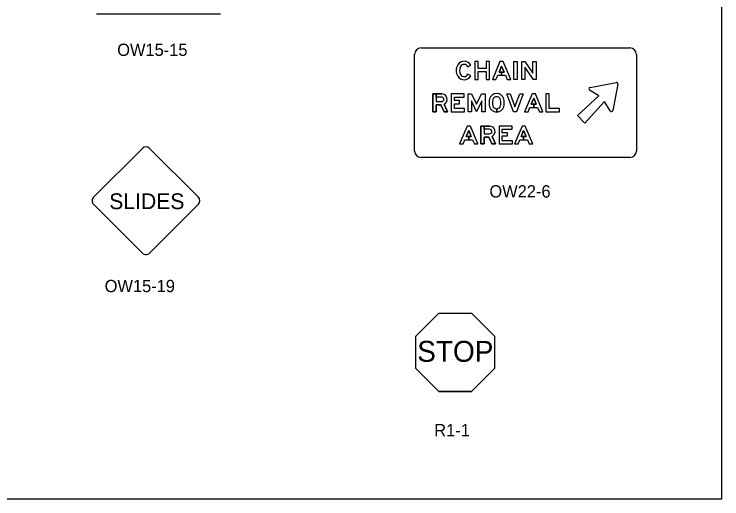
# Model space of a CAD drawing. Extents: x 42133 to 45533, y 41351 to 47951.
# Drawn here: x 43376.2 to 43808.3, y 43601.4 to 43897.4 of the extents above; entities that cross this region are included whole.
import ezdxf

# ---------------------------------------------------------------- set-up
doc = ezdxf.new("R2010")
doc.units = 0
doc.layers.add('P_ODOT_PLAN_Border', color=7, linetype='Continuous')
doc.layers.add('P_TRAF_SIGN_SignDetails', color=7, linetype='Continuous')

msp = doc.modelspace()

# ---------------------------------------------------------------- linework, layer by layer
at = {"layer": 'P_ODOT_PLAN_Border'}
msp.add_lwpolyline([(42208.34, 43601.35), (43808.34, 43601.35), (43808.34, 44601.35), (42208.34, 44601.35)], close=True, dxfattribs=at)
at = {"layer": 'P_TRAF_SIGN_SignDetails'}
for p, q in [((43624.66, 43876.79), (43752.22, 43876.79)), ((43620.72, 43813.83), (43620.72, 43872.86)), ((43756.14, 43872.86), (43756.14, 43813.83)), ((43653.28, 43865.34), (43655.02, 43866.27)), ((43653.28, 43865.34), (43655.02, 43866.27)), ((43653.28, 43865.34), (43655.02, 43866.27)), ((43655.02, 43859.75), (43653.28, 43860.68)), ((43653.28, 43860.68), (43653.28, 43860.68)), ((43655.02, 43859.75), (43653.28, 43860.68)), ((43653.28, 43860.68), (43653.28, 43860.68)), ((43655.02, 43859.75), (43653.28, 43860.68)), ((43653.28, 43860.68), (43653.28, 43860.68)), ((43670.85, 43837.63), (43670.85, 43839.6)), ((43670.85, 43839.6), (43670.85, 43837.63)), ((43670.85, 43837.63), (43670.85, 43839.6)), ((43670.85, 43839.6), (43670.85, 43837.63)), ((43454.6, 43815.42), (43424.73, 43785.55)), ((43488.75, 43785.55), (43458.87, 43815.43)), ((43752.22, 43809.89), (43624.66, 43809.89)), ((43424.74, 43781.29), (43454.6, 43751.41)), ((43458.87, 43751.41), (43488.74, 43781.28)), ((43635.53, 43714.83), (43621.48, 43700.78)), ((43635.53, 43714.83), (43655.4, 43714.83)), ((43669.45, 43700.78), (43655.4, 43714.83)), ((43621.48, 43680.91), (43621.48, 43700.78)), ((43669.45, 43700.78), (43669.45, 43680.91)), ((43635.53, 43666.87), (43621.48, 43680.91)), ((43669.45, 43680.91), (43655.4, 43666.87)), ((43655.4, 43666.87), (43635.53, 43666.87)), ((43635.53, 43666.87), (43655.4, 43666.87))]:
    msp.add_line(p, q, dxfattribs=at)
for points in [[(43502.14, 43897.44), (43426.54, 43897.44)], [(43727.88, 43852.58), (43743.84, 43855.67)], [(43727.88, 43852.58), (43743.84, 43855.67)], [(43727.88, 43852.58), (43743.84, 43855.67)], [(43744.89, 43854.62), (43741.79, 43838.67)], [(43744.89, 43854.62), (43741.79, 43838.67)], [(43744.89, 43854.62), (43741.79, 43838.67)], [(43740.14, 43838.37), (43736.67, 43844.04), (43724.65, 43830.91), (43720.13, 43835.43), (43733.25, 43847.46), (43727.58, 43850.93)], [(43740.14, 43838.37), (43736.67, 43844.04), (43724.65, 43830.91), (43720.13, 43835.43), (43733.25, 43847.46), (43727.58, 43850.93)], [(43740.14, 43838.37), (43736.67, 43844.04), (43724.65, 43830.91), (43720.13, 43835.43), (43733.25, 43847.46), (43727.58, 43850.93)], [(43637.27, 43848.78), (43631.97, 43848.78), (43631.97, 43837.83), (43633.94, 43837.83), (43633.95, 43842.1), (43636.85, 43842.1), (43638.7, 43837.83), (43640.84, 43837.83), (43638.83, 43842.48)], [(43638.83, 43842.48), (43640.84, 43837.83), (43638.7, 43837.83), (43636.85, 43842.1), (43633.95, 43842.1), (43633.94, 43837.83), (43631.97, 43837.83), (43631.97, 43848.78), (43633.94, 43848.78), (43633.95, 43844.07), (43637.27, 43844.07)], [(43638.83, 43842.48), (43640.84, 43837.83), (43638.7, 43837.83), (43636.85, 43842.1), (43633.95, 43842.1), (43633.94, 43837.83), (43631.97, 43837.83), (43631.97, 43848.78), (43633.94, 43848.78), (43633.95, 43844.07), (43637.27, 43844.07)], [(43633.94, 43846.8), (43633.94, 43848.78), (43637.27, 43848.78)], [(43633.94, 43846.8), (43633.94, 43848.78), (43637.27, 43848.78)], [(43637.27, 43846.8), (43633.94, 43846.8), (43633.95, 43844.07), (43637.27, 43844.07)], [(43637.27, 43846.8), (43633.94, 43846.8)], [(43637.27, 43846.8), (43633.94, 43846.8)], [(43666.56, 43829.07), (43661.27, 43829.07), (43661.27, 43818.12), (43663.24, 43818.12), (43663.24, 43822.39), (43666.14, 43822.39), (43667.99, 43818.12), (43670.14, 43818.12), (43668.12, 43822.77)], [(43668.12, 43822.77), (43670.14, 43818.12), (43667.99, 43818.12), (43666.14, 43822.39), (43663.24, 43822.39), (43663.24, 43818.12), (43661.27, 43818.12), (43661.27, 43829.07), (43663.24, 43829.07), (43663.24, 43824.36), (43666.56, 43824.36)], [(43668.12, 43822.77), (43670.14, 43818.12), (43667.99, 43818.12), (43666.14, 43822.39), (43663.24, 43822.39), (43663.24, 43818.12), (43661.27, 43818.12), (43661.27, 43829.07), (43663.24, 43829.07), (43663.24, 43824.36), (43666.56, 43824.36)], [(43663.24, 43827.09), (43663.24, 43829.07), (43666.56, 43829.07)], [(43663.24, 43827.09), (43663.24, 43829.07), (43666.56, 43829.07)], [(43666.56, 43827.09), (43663.24, 43827.09), (43663.24, 43824.36), (43666.56, 43824.36)], [(43666.56, 43827.09), (43663.24, 43827.09)], [(43666.56, 43827.09), (43663.24, 43827.09)]]:
    msp.add_lwpolyline(points, dxfattribs=at)
for points in [[(43664.44, 43864.32), (43659.51, 43864.32), (43659.51, 43868.49), (43657.54, 43868.49), (43657.54, 43857.54), (43659.51, 43857.54), (43659.51, 43862.35), (43664.44, 43862.35), (43664.44, 43857.54), (43666.41, 43857.54), (43666.41, 43868.49), (43664.44, 43868.49)], [(43664.44, 43864.32), (43659.51, 43864.32), (43659.51, 43868.49), (43657.54, 43868.49), (43657.54, 43857.54), (43659.51, 43857.54), (43659.51, 43862.35), (43664.44, 43862.35), (43664.44, 43857.54), (43666.41, 43857.54), (43666.41, 43868.49), (43664.44, 43868.49)], [(43664.44, 43864.32), (43659.51, 43864.32), (43659.51, 43868.49), (43657.54, 43868.49), (43657.54, 43857.54), (43659.51, 43857.54), (43659.51, 43862.35), (43664.44, 43862.35), (43664.44, 43857.54), (43666.41, 43857.54), (43666.41, 43868.49), (43664.44, 43868.49)], [(43671.49, 43860.11), (43676.22, 43860.11), (43677.3, 43857.54), (43679.44, 43857.54), (43674.84, 43868.49), (43672.87, 43868.49), (43668.27, 43857.54), (43670.41, 43857.54)], [(43675.39, 43862.08), (43673.86, 43862.08), (43673.86, 43860.11), (43676.22, 43860.11), (43677.3, 43857.54), (43679.44, 43857.54), (43674.84, 43868.49), (43672.87, 43868.49), (43668.27, 43857.54), (43670.41, 43857.54), (43671.49, 43860.11), (43673.86, 43860.11), (43673.86, 43862.08), (43672.32, 43862.08), (43673.86, 43865.74)], [(43675.39, 43862.08), (43673.86, 43862.08), (43673.86, 43860.11), (43676.22, 43860.11), (43677.3, 43857.54), (43679.44, 43857.54), (43674.84, 43868.49), (43672.87, 43868.49), (43668.27, 43857.54), (43670.41, 43857.54), (43671.49, 43860.11), (43673.86, 43860.11), (43673.86, 43862.08), (43672.32, 43862.08), (43673.86, 43865.74)], [(43681.3, 43857.54), (43681.3, 43868.49), (43683.27, 43868.49), (43683.27, 43857.54)], [(43681.3, 43857.54), (43681.3, 43868.49), (43683.27, 43868.49), (43683.27, 43857.54)], [(43681.3, 43857.54), (43681.3, 43868.49), (43683.27, 43868.49), (43683.27, 43857.54)], [(43694.99, 43868.49), (43694.99, 43857.54), (43693.29, 43857.54), (43688.09, 43865.04), (43688.09, 43857.54), (43686.12, 43857.54), (43686.12, 43868.49), (43688.1, 43868.49), (43693.02, 43861.39), (43693.02, 43868.49)], [(43694.99, 43868.49), (43694.99, 43857.54), (43693.29, 43857.54), (43688.09, 43865.04), (43688.09, 43857.54), (43686.12, 43857.54), (43686.12, 43868.49), (43688.1, 43868.49), (43693.02, 43861.39), (43693.02, 43868.49)], [(43694.99, 43868.49), (43694.99, 43857.54), (43693.29, 43857.54), (43688.09, 43865.04), (43688.09, 43857.54), (43686.12, 43857.54), (43686.12, 43868.49), (43688.1, 43868.49), (43693.02, 43861.39), (43693.02, 43868.49)], [(43675.39, 43862.08), (43673.86, 43865.74), (43672.32, 43862.08)], [(43651.25, 43839.8), (43645, 43839.8), (43645, 43842.74), (43648.23, 43842.74), (43648.23, 43844.71), (43645, 43844.71), (43645, 43846.8), (43651.08, 43846.8), (43651.08, 43848.78), (43643.03, 43848.78), (43643.03, 43837.83), (43651.25, 43837.83)], [(43651.25, 43839.8), (43645, 43839.8), (43645, 43842.74), (43648.23, 43842.74), (43648.23, 43844.71), (43645, 43844.71), (43645, 43846.8), (43651.08, 43846.8), (43651.08, 43848.78), (43643.03, 43848.78), (43643.03, 43837.83), (43651.25, 43837.83)], [(43651.25, 43839.8), (43645, 43839.8), (43645, 43842.74), (43648.23, 43842.74), (43648.23, 43844.71), (43645, 43844.71), (43645, 43846.8), (43651.08, 43846.8), (43651.08, 43848.78), (43643.03, 43848.78), (43643.03, 43837.83), (43651.25, 43837.83)], [(43658.58, 43842.42), (43661.61, 43848.78), (43663.73, 43848.78), (43663.73, 43837.83), (43661.76, 43837.83), (43661.76, 43844.5), (43658.58, 43837.83), (43655.41, 43844.5), (43655.41, 43837.83), (43653.44, 43837.83), (43653.44, 43848.78), (43655.56, 43848.78)], [(43658.58, 43842.42), (43661.61, 43848.78), (43663.73, 43848.78), (43663.73, 43837.83), (43661.76, 43837.83), (43661.76, 43844.5), (43658.58, 43837.83), (43655.41, 43844.5), (43655.41, 43837.83), (43653.44, 43837.83), (43653.44, 43848.78), (43655.56, 43848.78)], [(43658.58, 43842.42), (43661.61, 43848.78), (43663.73, 43848.78), (43663.73, 43837.83), (43661.76, 43837.83), (43661.76, 43844.5), (43658.58, 43837.83), (43655.41, 43844.5), (43655.41, 43837.83), (43653.44, 43837.83), (43653.44, 43848.78), (43655.56, 43848.78)], [(43683, 43837.83), (43681.03, 43837.83), (43676.98, 43848.78), (43679.08, 43848.78), (43682.02, 43840.84), (43684.95, 43848.78), (43687.05, 43848.78)], [(43683, 43837.83), (43681.03, 43837.83), (43676.98, 43848.78), (43679.08, 43848.78), (43682.02, 43840.84), (43684.95, 43848.78), (43687.05, 43848.78)], [(43683, 43837.83), (43681.03, 43837.83), (43676.98, 43848.78), (43679.08, 43848.78), (43682.02, 43840.84), (43684.95, 43848.78), (43687.05, 43848.78)], [(43691.15, 43840.4), (43695.88, 43840.4), (43696.96, 43837.83), (43699.1, 43837.83), (43694.5, 43848.78), (43692.53, 43848.78), (43687.93, 43837.83), (43690.07, 43837.83)], [(43695.05, 43842.37), (43693.51, 43842.37), (43693.51, 43840.4), (43695.88, 43840.4), (43696.96, 43837.83), (43699.1, 43837.83), (43694.5, 43848.78), (43692.53, 43848.78), (43687.93, 43837.83), (43690.07, 43837.83), (43691.15, 43840.4), (43693.51, 43840.4), (43693.51, 43842.37), (43691.97, 43842.37), (43693.51, 43846.03)], [(43695.05, 43842.37), (43693.51, 43842.37), (43693.51, 43840.4), (43695.88, 43840.4), (43696.96, 43837.83), (43699.1, 43837.83), (43694.5, 43848.78), (43692.53, 43848.78), (43687.93, 43837.83), (43690.07, 43837.83), (43691.15, 43840.4), (43693.51, 43840.4), (43693.51, 43842.37), (43691.97, 43842.37), (43693.51, 43846.03)], [(43695.05, 43842.37), (43693.51, 43846.03), (43691.97, 43842.37)], [(43709.17, 43837.83), (43709.17, 43839.74), (43702.93, 43839.74), (43702.93, 43848.78), (43700.96, 43848.78), (43700.96, 43837.83)], [(43709.17, 43837.83), (43709.17, 43839.74), (43702.93, 43839.74), (43702.93, 43848.78), (43700.96, 43848.78), (43700.96, 43837.83)], [(43709.17, 43837.83), (43709.17, 43839.74), (43702.93, 43839.74), (43702.93, 43848.78), (43700.96, 43848.78), (43700.96, 43837.83)], [(43651.45, 43820.69), (43656.19, 43820.69), (43657.27, 43818.12), (43659.4, 43818.12), (43654.81, 43829.07), (43652.83, 43829.07), (43648.24, 43818.12), (43650.37, 43818.12)], [(43655.36, 43822.66), (43653.82, 43822.66), (43653.82, 43820.69), (43656.19, 43820.69), (43657.27, 43818.12), (43659.4, 43818.12), (43654.81, 43829.07), (43652.83, 43829.07), (43648.24, 43818.12), (43650.37, 43818.12), (43651.45, 43820.69), (43653.82, 43820.69), (43653.82, 43822.66), (43652.28, 43822.66), (43653.82, 43826.32)], [(43655.36, 43822.66), (43653.82, 43822.66), (43653.82, 43820.69), (43656.19, 43820.69), (43657.27, 43818.12), (43659.4, 43818.12), (43654.81, 43829.07), (43652.83, 43829.07), (43648.24, 43818.12), (43650.37, 43818.12), (43651.45, 43820.69), (43653.82, 43820.69), (43653.82, 43822.66), (43652.28, 43822.66), (43653.82, 43826.32)], [(43680.54, 43820.09), (43674.3, 43820.09), (43674.3, 43823.03), (43677.53, 43823.03), (43677.53, 43825), (43674.3, 43825), (43674.3, 43827.09), (43680.37, 43827.09), (43680.37, 43829.07), (43672.33, 43829.07), (43672.33, 43818.12), (43680.54, 43818.12)], [(43680.54, 43820.09), (43674.3, 43820.09), (43674.3, 43823.03), (43677.53, 43823.03), (43677.53, 43825), (43674.3, 43825), (43674.3, 43827.09), (43680.37, 43827.09), (43680.37, 43829.07), (43672.33, 43829.07), (43672.33, 43818.12), (43680.54, 43818.12)], [(43680.54, 43820.09), (43674.3, 43820.09), (43674.3, 43823.03), (43677.53, 43823.03), (43677.53, 43825), (43674.3, 43825), (43674.3, 43827.09), (43680.37, 43827.09), (43680.37, 43829.07), (43672.33, 43829.07), (43672.33, 43818.12), (43680.54, 43818.12)], [(43684.96, 43820.69), (43689.69, 43820.69), (43690.77, 43818.12), (43692.91, 43818.12), (43688.31, 43829.07), (43686.34, 43829.07), (43681.74, 43818.12), (43683.88, 43818.12)], [(43688.87, 43822.66), (43687.33, 43822.66), (43687.33, 43820.69), (43689.69, 43820.69), (43690.77, 43818.12), (43692.91, 43818.12), (43688.31, 43829.07), (43686.34, 43829.07), (43681.74, 43818.12), (43683.88, 43818.12), (43684.96, 43820.69), (43687.33, 43820.69), (43687.33, 43822.66), (43685.79, 43822.66), (43687.33, 43826.32)], [(43688.87, 43822.66), (43687.33, 43822.66), (43687.33, 43820.69), (43689.69, 43820.69), (43690.77, 43818.12), (43692.91, 43818.12), (43688.31, 43829.07), (43686.34, 43829.07), (43681.74, 43818.12), (43683.88, 43818.12), (43684.96, 43820.69), (43687.33, 43820.69), (43687.33, 43822.66), (43685.79, 43822.66), (43687.33, 43826.32)], [(43655.36, 43822.66), (43653.82, 43826.32), (43652.28, 43822.66)], [(43688.87, 43822.66), (43687.33, 43826.32), (43685.79, 43822.66)]]:
    msp.add_lwpolyline(points, close=True, dxfattribs=at)
for centre, radius, start, end in [((43624.66, 43872.86), 3.93, 90, 180), ((43752.22, 43872.86), 3.93, 360, 90), ((43744.01, 43854.79), 0.899, 349.0223, 100.9777), ((43744.01, 43854.79), 0.899, 349.0223, 100.9777), ((43744.01, 43854.79), 0.899, 349.0223, 100.9777), ((43728.05, 43851.7), 0.899, 100.9777, 238.5155), ((43728.05, 43851.7), 0.899, 100.9777, 238.5155), ((43728.05, 43851.7), 0.899, 100.9777, 238.5155), ((43637.27, 43845.44), 3.34, 297.837, 90), ((43637.27, 43845.44), 3.34, 297.837, 90), ((43637.27, 43845.44), 3.34, 297.837, 90), ((43637.27, 43845.44), 1.37, 270, 90), ((43637.27, 43845.44), 1.37, 270, 90), ((43637.27, 43845.44), 1.37, 270, 90), ((43740.91, 43838.84), 0.899, 211.4845, 349.0223), ((43740.91, 43838.84), 0.899, 211.4845, 349.0223), ((43740.91, 43838.84), 0.899, 211.4845, 349.0223), ((43456.74, 43813.29), 3.02, 45.0254, 135), ((43624.66, 43813.82), 3.93, 180, 270), ((43752.22, 43813.82), 3.93, 270, 360), ((43426.86, 43783.42), 3.02, 135, 225.0178), ((43486.61, 43783.42), 3.02, 315, 44.9836), ((43456.74, 43753.54), 3.02, 224.9867, 315)]:
    msp.add_arc(centre, radius, start, end, dxfattribs=at)
for centre, major_axis, ratio, start_param, end_param in [((43651.01, 43864.13), (0, 4.54), 0.999994, 5.201543, 7.308565), ((43651.01, 43864.13), (0, 4.54), 0.999994, 5.201543, 7.308565), ((43651.01, 43864.13), (0, 4.54), 0.999994, 5.201543, 7.308565), ((43652.86, 43863.01), (0, 6.71), 0.999994, 1.025379, 2.116213), ((43652.86, 43863.01), (0, 6.71), 0.999994, 1.025379, 2.116213), ((43652.86, 43863.01), (0, 6.71), 0.999994, 1.025379, 2.116213), ((43652.86, 43863.01), (0, 4.74), 0.999994, 1.025379, 2.116213), ((43652.86, 43863.01), (0, 4.74), 0.999994, 1.025379, 2.116213), ((43652.86, 43863.01), (0, 4.74), 0.999994, 1.025379, 2.116213), ((43651.01, 43864.13), (0, 2.57), 0.999994, 5.201543, 7.308565), ((43651.01, 43864.13), (0, 2.57), 0.999994, 5.201543, 7.308565), ((43651.01, 43864.13), (0, 2.57), 0.999994, 5.201543, 7.308565), ((43651.01, 43861.89), (0, 4.54), 0.999994, 2.116213, 4.223235), ((43651.01, 43861.89), (0, 4.54), 0.999994, 2.116213, 4.223235), ((43651.01, 43861.89), (0, 4.54), 0.999994, 2.116213, 4.223235), ((43651.01, 43861.89), (0, 2.57), 0.999994, 2.116213, 4.223235), ((43651.01, 43861.89), (0, 2.57), 0.999994, 2.116213, 4.223235), ((43651.01, 43861.89), (0, 2.57), 0.999994, 2.116213, 4.223235), ((43670.85, 43844.53), (0, 4.44), 0.999995, 4.973521, 7.592849), ((43670.85, 43844.53), (0, 4.44), 0.999995, 4.973521, 7.592849), ((43670.85, 43844.53), (0, 4.44), 0.999995, 4.973521, 7.592849), ((43670.85, 43844.53), (0, 2.47), 0.999995, 4.973521, 7.592849), ((43670.85, 43844.53), (0, 2.47), 0.999995, 4.973521, 7.592849), ((43670.85, 43844.53), (0, 2.47), 0.999995, 4.973521, 7.592849), ((43675.45, 43843.3), (0, 9.2), 0.999995, 1.309664, 1.831929), ((43675.45, 43843.3), (0, 9.2), 0.999995, 1.309664, 1.831929), ((43675.45, 43843.3), (0, 9.2), 0.999995, 1.309664, 1.831929), ((43675.45, 43843.3), (0, 7.23), 0.999995, 1.309664, 1.831929), ((43675.45, 43843.3), (0, 7.23), 0.999995, 1.309664, 1.831929), ((43675.45, 43843.3), (0, 7.23), 0.999995, 1.309664, 1.831929), ((43670.85, 43842.07), (0, 2.47), 0.999995, 1.831929, 4.451257), ((43670.85, 43842.07), (0, 2.47), 0.999995, 1.831929, 3.141593), ((43670.85, 43842.07), (0, 2.47), 0.999995, 1.831929, 3.141593), ((43670.85, 43842.07), (0, 2.47), 0.999995, 3.141815, 4.451257), ((43670.85, 43842.07), (0, 2.47), 0.999995, 3.141815, 4.451257), ((43666.25, 43843.3), (0, 7.23), 0.999995, 4.451257, 4.973521), ((43666.25, 43843.3), (0, 7.23), 0.999995, 4.451257, 4.973521), ((43666.25, 43843.3), (0, 7.23), 0.999995, 4.451257, 4.973521), ((43666.25, 43843.3), (0, 9.2), 0.999995, 4.451257, 4.973521), ((43666.25, 43843.3), (0, 9.2), 0.999995, 4.451257, 4.973521), ((43666.25, 43843.3), (0, 9.2), 0.999995, 4.451257, 4.973521), ((43670.85, 43842.07), (0, 4.44), 0.999995, 1.831929, 4.451257), ((43670.85, 43842.07), (0, 4.44), 0.999995, 1.831929, 3.141593), ((43670.85, 43842.07), (0, 4.44), 0.999995, 1.831929, 3.141593), ((43670.85, 43842.07), (0, 4.44), 0.999995, 3.141716, 4.451257), ((43670.85, 43842.07), (0, 4.44), 0.999995, 3.141716, 4.451257), ((43666.56, 43825.73), (0, 3.34), 0.999998, 3.62744, 6.283185), ((43666.56, 43825.73), (0, 3.34), 0.999998, 3.62744, 6.283185), ((43666.56, 43825.73), (0, 3.34), 0.999998, 3.62744, 6.283185), ((43666.56, 43825.73), (0, 1.37), 0.999998, 3.141593, 6.283185), ((43666.56, 43825.73), (0, 1.37), 0.999998, 3.141593, 6.283185), ((43666.56, 43825.73), (0, 1.37), 0.999998, 3.141593, 6.283185)]:
    msp.add_ellipse(centre, major_axis=major_axis, ratio=ratio, start_param=start_param, end_param=end_param, dxfattribs=at)

# ---------------------------------------------------------------- texts
for s, height, p in [('OW15-15', 7.5, (43439.15, 43871.91)), ('OW22-6', 7.5, (43666.42, 43785.45)), ('SLIDES', 9.656, (43434.28, 43778.32)), ('OW15-19', 7.5, (43431.49, 43727.61)), ('STOP', 12.777, (43622.34, 43685.07)), ('R1-1', 7.5, (43632.75, 43639.53))]:
    msp.add_text(s, height=height, dxfattribs=at).set_placement(p)

doc.saveas('drawing.dxf')
